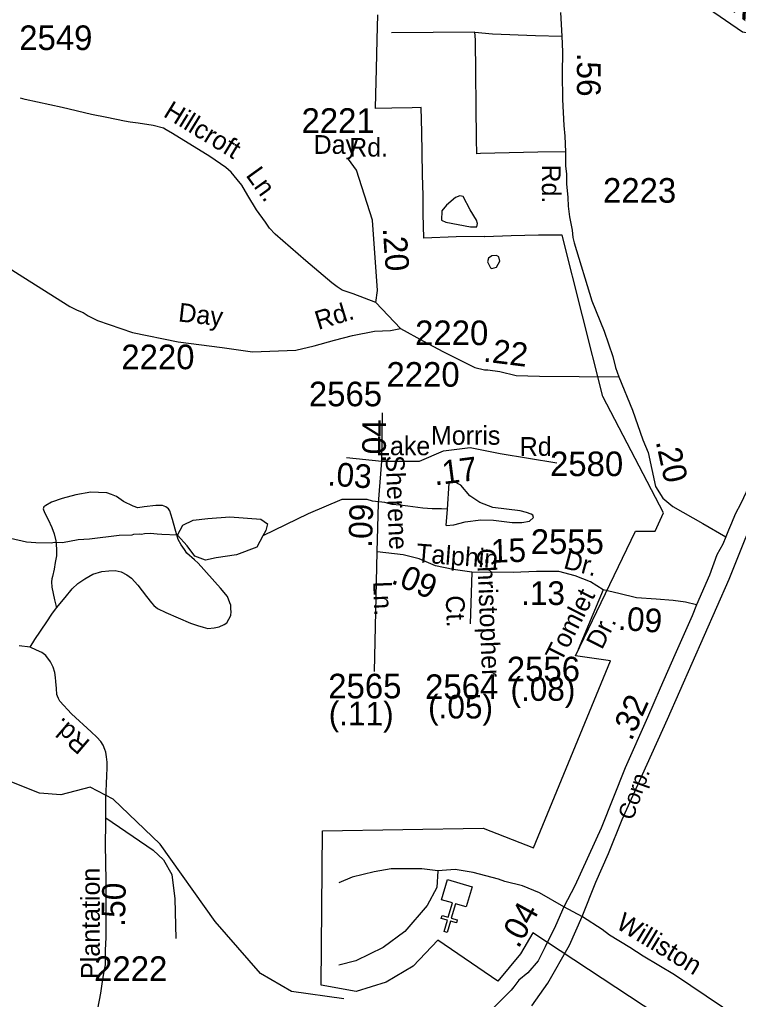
# Model space of a CAD drawing. Extents: x 1547597 to 1699558, y 810033 to 920809.
# Drawn here: x 1649620 to 1653272, y 879679 to 884657 of the extents above; entities that cross this region are included whole.
import ezdxf

# ---------------------------------------------------------------- set-up
doc = ezdxf.new("R2010")
doc.units = 0
for name, color, linetype in [('Exist Boundary Political City Limit New', 7, 'Continuous'), ('Exist Cultural Church CELL', 7, 'Continuous'), ('Exist Hydrographic Creek Single Shore', 7, 'Continuous'), ('Exist Hydrographic Creek Single Shore Label', 7, 'Continuous'), ('Exist Hydrographic Misc Water Feature', 7, 'Continuous'), ('Exist Railroad Mainline', 7, 'Continuous'), ('Exist Railroad Mainline Label', 7, 'Continuous'), ('Exist Road Non-System Type 51', 7, 'Continuous'), ('Exist Road Non-System Type 51 Label', 7, 'Continuous'), ('Exist Road Secondary Mileage Hundredths English Label', 7, 'Continuous'), ('Exist Road Secondary Type 41 Attributed', 7, 'Continuous'), ('Exist Road Secondary Type 51 Attributed', 7, 'Continuous'), ('Exist Road Secondary Type 51 Label', 7, 'Continuous'), ('Exist Road Secondary Type 51 Number Label', 7, 'Continuous'), ('Map Preparation Boundary City Limit Buffer Line', 7, 'Continuous')]:
    doc.layers.add(name, color=color, linetype=linetype)

msp = doc.modelspace()

# ---------------------------------------------------------------- linework, layer by layer
at = {"layer": 'Exist Boundary Political City Limit New'}
msp.add_lwpolyline([(1653700.2, 879046.4), (1652227.3, 880018), (1652165.2, 879910.3), (1652050.4, 879771), (1651745.6, 879980), (1651619.5, 879847.5), (1651482.9, 879765.9), (1651330.5, 879720), (1651151.8, 879750.6), (1651159.5, 880535.8), (1651974.8, 880548.2), (1652231.4, 880448.8), (1652621.5, 881398.3), (1652444.2, 881423.7), (1652748.2, 882057.7), (1652849.5, 882057.7), (1652890.6, 882150.7), (1652583.4, 882742.8), (1652375.9, 883561.5), (1652256.8, 883561.8), (1652116.9, 883557.7), (1651983, 883553.7), (1651980.6, 883554.3), (1651838.3, 883553.3), (1651673.6, 883547), (1651670.7, 883670.2), (1651669.5, 883762.8), (1651666.7, 883867.3), (1651664.7, 883980.9), (1651663.8, 884085.5), (1651660.2, 884209.9), (1651614.4, 884209), (1651510.7, 884206.5), (1651428.1, 884204.6), (1651429.5, 884277.3), (1651432.6, 884404.7), (1651436.8, 884556.1), (1651439.9, 884681.1)], dxfattribs=at)
at = {"layer": 'Exist Cultural Church CELL'}
msp.add_lwpolyline([(1651889.2, 880148.9), (1651834.5, 880164.9), (1651813, 880091.8), (1651843.8, 880082.8), (1651839.2, 880067.5), (1651808.5, 880076.5), (1651791.6, 880018.8), (1651776.2, 880023.3), (1651793.2, 880081), (1651762.5, 880090), (1651767, 880105.4), (1651797.7, 880096.3), (1651819.1, 880169.4), (1651763.8, 880185.7), (1651793.8, 880287.9), (1651919.2, 880251.1)], close=True, dxfattribs=at)
at = {"layer": 'Exist Hydrographic Creek Single Shore'}
for points in [[(1653718.2, 884522.6), (1653293.2, 884593.6), (1653120.2, 884712), (1652738.6, 885052.4)], [(1651267.2, 879681.2), (1651001.1, 879719.5), (1650844.2, 879811.3), (1650613.2, 880075.3), (1650334.1, 880468.3), (1650095.1, 880696.4), (1649979.2, 880757.9), (1649829.2, 880718.3), (1649721.1, 880727.1), (1649546.1, 880796.3)]]:
    msp.add_lwpolyline(points, dxfattribs=at)
at = {"layer": 'Exist Hydrographic Misc Water Feature'}
for p, q in [((1651793.4, 882169.1), (1651802.1, 882301.6)), ((1651787.8, 882086.3), (1651793.4, 882169.1))]:
    msp.add_line(p, q, dxfattribs=at)
for points in [[(1651909.5, 883689.6), (1651874.2, 883758.2), (1651856.1, 883762), (1651834.8, 883753.3), (1651789, 883714.1), (1651764.9, 883685.2), (1651762.7, 883637.3), (1651784.8, 883628.4), (1651910.3, 883603.9), (1651943.6, 883603.5), (1651946.3, 883620.1), (1651942, 883638.2), (1651909.5, 883689.6)], [(1652042.3, 883399.5), (1652059.4, 883428.8), (1652055.5, 883450.9), (1652043.6, 883459), (1652018.3, 883456.8), (1652002.4, 883444.3), (1651996.4, 883426.5), (1652012.8, 883395.2), (1652019.5, 883391.5), (1652042.3, 883399.5)], [(1651787.8, 882086.3), (1651826.9, 882089.6), (1651883.1, 882104.5), (1651963.3, 882115.2), (1652027.1, 882114.1), (1652123, 882102.5), (1652170.9, 882101.7), (1652211.1, 882108.9), (1652231.3, 882126.7), (1652227.5, 882138.7), (1652219.6, 882144.8), (1652195.8, 882153.2), (1652163.9, 882161.7), (1652024.3, 882178.1), (1651958.6, 882203.3), (1651907.3, 882238.1), (1651862.1, 882290.9), (1651826.4, 882309.5), (1651811.6, 882307.3), (1651802.1, 882301.6)], [(1651793.4, 882169.1), (1651764.1, 882170.6), (1651716.2, 882171.4), (1651668.3, 882174.3), (1651592.5, 882185.5), (1651552.5, 882190.1), (1651512.7, 882192.9), (1651474.8, 882203.5), (1651413, 882210.5), (1651385, 882219.1), (1651257.9, 882219.1), (1651085.4, 882146.4), (1650855.3, 882034.3)], [(1650422.5, 882037.4), (1650449.8, 882088.8), (1650501.2, 882113), (1650576.9, 882122.1), (1650688.9, 882131.2), (1650846.3, 882119.1), (1650879.6, 882094.9), (1650870.5, 882061.5), (1650855.3, 882034.3)], [(1650422.5, 882037.4), (1650342.6, 882040.8), (1650318.6, 882043.2), (1650284.7, 882045.8), (1650254.7, 882044.2), (1650238.7, 882040.6), (1650230.7, 882042.7), (1650198.7, 882041.3), (1650190.6, 882037.4), (1650126.6, 882036.5), (1649974.3, 882017.1), (1649918.4, 882014), (1649838.1, 881999.3), (1649796.2, 882000.1), (1649782.1, 881996.4), (1649702.1, 881997.7), (1649654.3, 882002.5), (1649574.5, 882019.8)], [(1650855.3, 882034.3), (1650825.1, 881976.7), (1650722.2, 881937.3), (1650619.3, 881922.2), (1650564.8, 881910.1), (1650510.3, 881931.3), (1650471, 881982.8), (1650422.5, 882037.4)]]:
    msp.add_lwpolyline(points, dxfattribs=at)
at = {"layer": 'Exist Railroad Mainline'}
for points in [[(1652478.3, 880100.6), (1652547, 880275), (1652611.1, 880419.5), (1652681.7, 880593), (1652912, 881101.9), (1653224.9, 881814.1), (1653396.6, 882241.1)], [(1652223.2, 879646.3), (1652303.2, 879762.2), (1652413.6, 879954.5), (1652478.3, 880100.6)]]:
    msp.add_lwpolyline(points, dxfattribs=at)
at = {"layer": 'Exist Road Non-System Type 51'}
for points in [[(1651933.3, 884592.3), (1651509.8, 884589)], [(1651933.3, 884592.3), (1652023.1, 884584.9), (1652241, 884576.3), (1652374, 884572.6)], [(1652393.4, 883985.2), (1652253.1, 883983.4), (1651961.6, 883976.7), (1651943.7, 883975.1), (1651941.8, 884049.8), (1651936.7, 884554.2), (1651933.3, 884592.3)], [(1651429.6, 883219.9), (1651314.2, 883263.7), (1651258.6, 883282.4), (1651233.3, 883299.5), (1651207.1, 883319.1), (1651074.7, 883431), (1650918.8, 883567.3), (1650889.2, 883597.7), (1650869.6, 883627.9), (1650824.4, 883690.7), (1650779.5, 883763.2), (1650748.3, 883815.7), (1650724.7, 883844), (1650695.3, 883882.4), (1650667.5, 883904.8), (1650586.4, 883961.9), (1650396.1, 884078.6), (1650364.4, 884097.1), (1650350.4, 884105.5), (1650298.2, 884118.4), (1650222.9, 884131.1), (1650180.9, 884135.8), (1650153, 884140.2), (1650063.3, 884159.4), (1649985.6, 884174.6), (1649836.1, 884210.7), (1649648.8, 884251.5), (1649624.9, 884257.8)], [(1649808.2, 881668.2), (1649850.9, 881721.5), (1649887.4, 881765), (1649915.7, 881792.5), (1649952, 881815.9), (1649992.5, 881839.3), (1650038.6, 881852.8), (1650072.7, 881856.3), (1650104.8, 881857.6), (1650136.7, 881851.2), (1650164.4, 881836.8), (1650188, 881818.5), (1650221.5, 881784), (1650264.8, 881725.5), (1650290.3, 881693.2), (1650302.1, 881680.9), (1650320, 881664.8), (1650363.6, 881644.1), (1650488.8, 881590.3), (1650524.5, 881577.8), (1650552.4, 881569.4), (1650576.5, 881563.1), (1650608.3, 881566.4), (1650634.5, 881572.1), (1650658.7, 881583.8), (1650672.7, 881591.5), (1650683.1, 881611.3), (1650693.3, 881629.4), (1650695.5, 881649.3), (1650693.7, 881661.2), (1650693.9, 881681.2), (1650688.2, 881693.3), (1650676.6, 881725.5), (1650641.3, 881767.9), (1650527.2, 881895.7), (1650509.3, 881911.9), (1650469.8, 881946.5), (1650458.1, 881964.5), (1650440.4, 881988.9), (1650424.8, 882015), (1650409.6, 882067.2), (1650396.2, 882117.5), (1650388.7, 882143.4), (1650382.9, 882161.6), (1650377.1, 882171.7), (1650363.1, 882181.8), (1650345.2, 882188.1), (1650311.4, 882188.6), (1650253.2, 882181.4), (1650221.1, 882175.9), (1650197.3, 882184.4), (1650147.7, 882209), (1650112, 882233.5), (1650086.2, 882243.8), (1650062.4, 882252.1), (1650020.4, 882254.8), (1649982.4, 882255.4), (1649906.3, 882242.5), (1649835.9, 882223.5), (1649781.6, 882204.4), (1649753.5, 882188.8), (1649743.4, 882181), (1649739.1, 882170.9), (1649747, 882152.9), (1649764.4, 882116.5), (1649783.8, 882076.3), (1649795.4, 882044.2), (1649804.9, 882008), (1649808.2, 881965.9), (1649807.9, 881932.1), (1649801.4, 881898.2), (1649794.9, 881864.4), (1649786.4, 881828.3), (1649783.2, 881816), (1649782, 881799.6), (1649783.7, 881772.5), (1649796.6, 881708.2), (1649808.2, 881668.2)], [(1649673.2, 881468.2), (1649697.8, 881507.7), (1649759.1, 881596.9), (1649783.7, 881636.4), (1649808.2, 881668.2)], [(1650058.2, 880601.9), (1650297.9, 880437.8), (1650351.3, 880387.9), (1650393.4, 880312.9), (1650408, 880190.3), (1650414.5, 879988)], [(1651745.2, 880332.9), (1651662.9, 880342.1), (1651507.4, 880342.1), (1651422, 880326.8), (1651309.2, 880299.4), (1651242.1, 880271.9)], [(1651745.2, 880332.9), (1651739.1, 880247.5), (1651690.3, 880156), (1651577.5, 880024.7), (1651467.7, 879942.3), (1651327.5, 879875.2), (1651242.1, 879853.8)], [(1652085.8, 880277.8), (1652053.1, 880290.2), (1651925.1, 880323.8), (1651833.6, 880339), (1651745.2, 880332.9)], [(1652385.5, 880149.8), (1652260.6, 880220.2), (1652175.5, 880255.7), (1652085.8, 880277.8)]]:
    msp.add_lwpolyline(points, dxfattribs=at)
at = {"layer": 'Exist Road Secondary Type 41 Attributed'}
msp.add_lwpolyline([(1651555.1, 883087.9), (1651429.6, 883219.9), (1651438.4, 883279.7), (1651412.3, 883637.3), (1651331.5, 883892.4), (1651291.6, 883948.5)], dxfattribs=at)
at = {"layer": 'Exist Road Secondary Type 51 Attributed'}
for points in [[(1652368.3, 884692.9), (1652374, 884572.6), (1652378.9, 884492.6), (1652377.2, 884382.5), (1652377.7, 884250.5), (1652384.5, 884118.6), (1652389.8, 884064.5), (1652393.4, 883985.2), (1652393, 883913.2), (1652398.4, 883871.1), (1652398.4, 883822.5), (1652404.5, 883752.3), (1652407, 883709.2), (1652413.1, 883654.1), (1652426.7, 883587.5), (1652431.1, 883548.9), (1652436.7, 883522.9), (1652527.5, 883228.5), (1652590.3, 883074.4), (1652633.9, 882944.8), (1652647.2, 882888.7), (1652664.2, 882841.5)], [(1654770, 883681.9), (1654711.4, 883655.6), (1654668.9, 883631.7), (1654554.3, 883563.1), (1654478.1, 883505.6), (1654256.8, 883316.5), (1654023.9, 883103.9), (1653992.8, 883076.7), (1653961.7, 883041.7), (1653709.4, 882812.9), (1653602.5, 882692.3), (1653520.9, 882602.9), (1653449, 882501.7), (1653402.4, 882431.7), (1653363.6, 882352), (1653324.7, 882283.9), (1653283.9, 882198.4), (1653255.8, 882145), (1653237.2, 882098.5), (1653221.2, 882062.2), (1653207.6, 882029.5)], [(1649204.4, 883621.7), (1649667.8, 883329.5), (1649875.4, 883199.5), (1649913.3, 883180.5), (1649942.8, 883167.9), (1649968.1, 883151), (1650016.6, 883127.8), (1650193.8, 883066.6), (1650425.7, 883020.1), (1650649.2, 882990.6), (1650803.1, 882968.7), (1651023.7, 882977.3), (1651116.7, 882999.9), (1651219.2, 883028.3), (1651310.5, 883052), (1651422.3, 883073.1), (1651504.7, 883077.6), (1651555.1, 883087.9)], [(1651555.1, 883087.9), (1651672.2, 883023), (1651769.8, 882970.5), (1651850.8, 882930), (1651892.8, 882910.1), (1651933.2, 882888.8), (1651981.1, 882877), (1651999.2, 882877.3), (1652060.4, 882868.9), (1652142.5, 882849.4), (1652260.6, 882845.2), (1652664.2, 882841.5)], [(1652664.2, 882841.5), (1652734.2, 882672.7), (1652785.9, 882521.1), (1652813, 882457), (1652851.2, 882284.3), (1652887.4, 882225.4), (1652939.5, 882183.5), (1653091.3, 882097.2), (1653207.6, 882029.5)], [(1651460.1, 882413.9), (1651464.5, 882658.2)], [(1651460.1, 882413.9), (1651652, 882413.9), (1651774.1, 882466.2), (1651909.2, 882483.7), (1652061.8, 882453.1), (1652349.6, 882405.1)], [(1651281.4, 882431.3), (1651460.1, 882413.9)], [(1651436.4, 881952.1), (1651443.6, 882199.8), (1651460.1, 882413.9)], [(1653207.6, 882029.5), (1653192.2, 881992.6), (1653162.9, 881938.1), (1653125.8, 881833.5), (1653059.4, 881682.8)], [(1651422.5, 881345.5), (1651436.4, 881952.1)], [(1651918.3, 881849.8), (1651821.9, 881863.7), (1651733.6, 881882.3), (1651650, 881917.2), (1651568.8, 881938.1), (1651436.4, 881952.1)], [(1651918.3, 881849.8), (1651909, 881587.2)], [(1652584.7, 881759.2), (1652519.7, 881801), (1652443.1, 881831.2), (1652359.5, 881852.1), (1652245.7, 881852.1), (1652127.2, 881847.5), (1651918.3, 881849.8)], [(1652584.7, 881759.2), (1652457, 881457)], [(1653059.4, 881682.8), (1653002.7, 881696.4), (1652940, 881705.7), (1652854.1, 881712.7), (1652754.2, 881719.6), (1652663.7, 881740.6), (1652584.7, 881759.2)], [(1653059.4, 881682.8), (1653037.6, 881627.3), (1652949.3, 881429.1), (1652875, 881259.5), (1652810, 881110.7), (1652696.4, 880854.8), (1652574.5, 880549.6), (1652440.3, 880256.7), (1652385.5, 880149.8)], [(1650016.9, 879631.8), (1650032.1, 879711.5), (1650040.9, 879769.3), (1650049.6, 879823.2), (1650056, 879855.1), (1650056.4, 879883.1), (1650057.2, 879929.1), (1650060, 879992.9), (1650059.4, 880091), (1650060.1, 880282.9), (1650056.8, 880465), (1650058.3, 880574.9), (1650058.2, 880601.9), (1650058, 880696.9), (1650063.8, 880814.7), (1650064.2, 880855.9), (1650065, 880884.7), (1650061.9, 880911.8), (1650057.6, 880934.9), (1650053.7, 880949.2), (1650044.1, 880971), (1650032.3, 880989.2), (1650012.7, 881011.4), (1649983, 881037.9), (1649884.5, 881129.3), (1649825.1, 881194), (1649817, 881207.5), (1649812.1, 881219.8), (1649809.8, 881228.3), (1649808.2, 881258.3), (1649804.8, 881294.4), (1649803, 881314.3), (1649799.5, 881340.4), (1649789.8, 881367), (1649776.2, 881393.3), (1649752.6, 881427), (1649732.9, 881441.4), (1649705.1, 881453.7), (1649673.2, 881468.2), (1649617.3, 881474.9)], [(1652385.5, 880149.8), (1652342.8, 880052.2), (1652290.9, 879945.4), (1652254.3, 879875.2), (1652202.5, 879814.2), (1652155.5, 879776.1), (1652131, 879742.6), (1652117.1, 879725.7), (1652074.5, 879683), (1652022.6, 879631.1)], [(1652479.9, 880099.1), (1652385.5, 880149.8)], [(1653938.8, 879152.5), (1653843.6, 879217.4), (1653352, 879530.4), (1652946.8, 879803.1), (1652788.1, 879899.4), (1652720.8, 879942.3), (1652616.8, 880005.7), (1652579.2, 880034.4), (1652479.9, 880099.1)]]:
    msp.add_lwpolyline(points, dxfattribs=at)
at = {"layer": 'Map Preparation Boundary City Limit Buffer Line'}
msp.add_lwpolyline([(1653700.2, 879046.4), (1652227.3, 880018), (1652165.2, 879910.3), (1652050.4, 879771), (1651745.6, 879980), (1651619.5, 879847.5), (1651482.9, 879765.9), (1651330.5, 879720), (1651151.8, 879750.6), (1651159.5, 880535.8), (1651974.8, 880548.2), (1652231.4, 880448.8), (1652621.5, 881398.3), (1652444.2, 881423.7), (1652748.2, 882057.7), (1652849.5, 882057.7), (1652890.6, 882150.7), (1652583.4, 882742.8), (1652375.9, 883561.5), (1652256.8, 883561.8), (1652116.9, 883557.7), (1651983, 883553.7), (1651980.6, 883554.3), (1651838.3, 883553.3), (1651673.6, 883547), (1651670.7, 883670.2), (1651669.5, 883762.8), (1651666.7, 883867.3), (1651664.7, 883980.9), (1651663.8, 884085.5), (1651660.2, 884209.9), (1651614.4, 884209), (1651510.7, 884206.5), (1651428.1, 884204.6), (1651429.5, 884277.3), (1651432.6, 884404.7), (1651436.8, 884556.1), (1651439.9, 884681.1)], dxfattribs=at)

# ---------------------------------------------------------------- texts
at = {"layer": 'Exist Hydrographic Creek Single Shore Label'}
msp.add_text('Creek', height=150, rotation=322.0331, dxfattribs=at).set_placement((1652885.1, 884976.8))
at = {"layer": 'Exist Railroad Mainline Label'}
msp.add_text('Corp.', height=82.02, rotation=70.6545, dxfattribs=at).set_placement((1652735.1, 880585.3))
at = {"layer": 'Exist Road Non-System Type 51 Label'}
for s, rotation, p in [('Hillcroft', 328.4785, (1650345.2, 884167.5)), ('Ln.', 305.7319, (1650766, 883865.8))]:
    msp.add_text(s, height=95, rotation=rotation, dxfattribs=at).set_placement(p)
at = {"layer": 'Exist Road Secondary Mileage Hundredths English Label'}
for s, rotation, p in [('.56', 270.1978, (1652451.1, 884488.6)), ('.20', 274.1846, (1651464.6, 883596.7)), ('.22', 352.8685, (1651972.5, 882920.3)), ('.04', 90, (1651481, 882403.3)), ('.20', 282.4653, (1652851, 882513)), ('.03', 355.9112, (1651182.1, 882290.4)), ('.17', 7.3582, (1651729.5, 882289.8)), ('.09', 88.3372, (1651410.3, 881972.4)), ('.15', 1.6859, (1651971.8, 881895.9)), ('.09', 337.3627, (1651502.2, 881795.5)), ('.09', 356.0056, (1652657.8, 881556.8)), ('(.08)', 0.239, (1652113.9, 881195.2)), ('(.05)', 359.9379, (1651695.2, 881106.4)), ('.32', 66.0838, (1652728.6, 880987.7)), ('(.11)', 359.6818, (1651190.2, 881072)), ('.50', 88.5849, (1650154.7, 880047.6)), ('.04', 61.2061, (1652154.6, 879933.4))]:
    msp.add_text(s, height=120, rotation=rotation, dxfattribs=at).set_placement(p)
msp.add_text('.13', height=120, dxfattribs=at).set_placement((1652167.6, 881682.9))
at = {"layer": 'Exist Road Secondary Type 51 Label'}
for s, p in [('Day', (1651113.9, 883974.7)), ('Rd.', (1651294.3, 883960.8)), ('Morris', (1651709.8, 882497)), ('Lake', (1651430.9, 882443.8)), ('Rd.', (1652160.9, 882440.5))]:
    msp.add_text(s, height=95, dxfattribs=at).set_placement(p)
for s, rotation, p in [('Rd.', 270, (1652273.5, 883920.8)), ('Day', 353.5783, (1650423, 883123.8)), ('Rd.', 17.0295, (1651137.4, 883079.8)), ('Sherene', 272.3041, (1651479.4, 882441.3)), ('Talphin', 355.4691, (1651632.2, 881900.9)), ('Christopher', 272.3443, (1651943.2, 881969.3)), ('Dr.', 345.1625, (1652378.9, 881870.7)), ('Ln.', 272.3041, (1651416, 881802)), ('Tomlet', 63.1571, (1652371, 881387.4)), ('Ct.', 272.3443, (1651784.5, 881729.9)), ('Dr.', 63.1571, (1652578.6, 881451.6)), ('Rd.', 139.4594, (1649983.8, 880989.1)), ('Plantation', 89.9697, (1650027.2, 879783.1)), ('Williston', 328.7612, (1652643.9, 880044.4))]:
    msp.add_text(s, height=95, rotation=rotation, dxfattribs=at).set_placement(p)
at = {"layer": 'Exist Road Secondary Type 51 Number Label'}
for s, p in [('2549', (1649618.2, 884502.1)), ('2221', (1651052.4, 884081.3)), ('2223', (1652583.9, 883726.5)), ('2220', (1651629.3, 883003)), ('2220', (1650136.8, 882880.5)), ('2220', (1651483.9, 882791.7)), ('2565', (1651089.6, 882692.3)), ('2580', (1652314.7, 882337.4)), ('2555', (1652216.8, 881942.2)), ('2556', (1652095.3, 881294.9)), ('2565', (1651188.1, 881208.4)), ('2564', (1651680.1, 881205.2)), ('2222', (1649998.6, 879772.9))]:
    msp.add_text(s, height=125, dxfattribs=at).set_placement(p)

doc.saveas('drawing.dxf')
